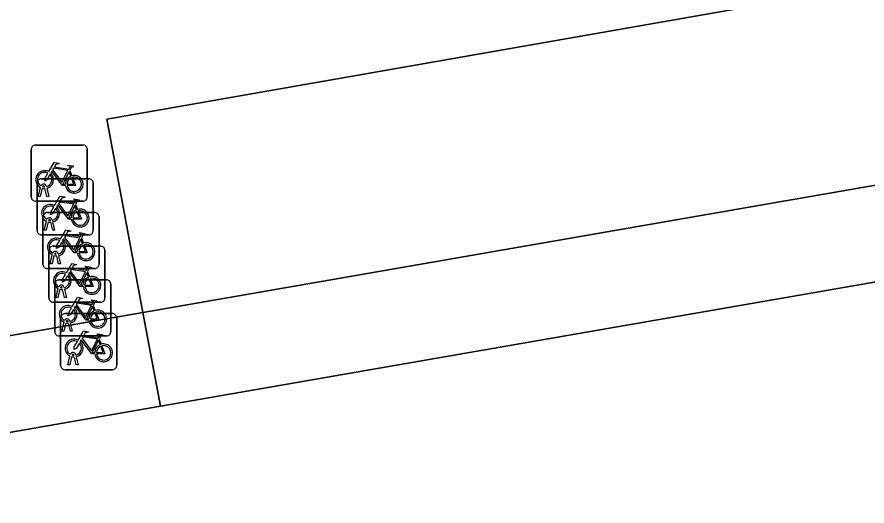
# Model space of a CAD drawing. Extents: x 162879 to 165540, y 384011 to 385181.
# Drawn here: x 164200.45 to 164215.61, y 384887.36 to 384896.08 of the extents above; entities that cross this region are included whole.
import ezdxf

# ---------------------------------------------------------------- set-up
doc = ezdxf.new("R2010")
doc.units = 0
for name, color, linetype in [('IMGEO_Fietsenrek', 7, 'Continuous'), ('IMGEO_Pand', 7, 'Continuous'), ('IMGEO_Parkeervlak_open', 7, 'Continuous'), ('IMGEO_Voetpad_open', 7, 'Continuous')]:
    doc.layers.add(name, color=color, linetype=linetype)

msp = doc.modelspace()

# ---------------------------------------------------------------- linework, layer by layer
at = {"layer": 'IMGEO_Fietsenrek'}
for p, q in [((164200.782, 384893.794), (164201.623, 384893.794)), ((164201.623, 384893.794), (164200.782, 384893.794)), ((164201.707, 384893.719), (164201.707, 384892.878)), ((164201.707, 384892.878), (164201.707, 384893.719)), ((164200.707, 384892.869), (164200.707, 384893.71)), ((164200.707, 384893.71), (164200.707, 384892.869)), ((164201.394, 384893.343), (164201.43, 384893.248)), ((164200.812, 384892.268), (164200.812, 384893.109)), ((164200.812, 384893.109), (164200.812, 384892.268)), ((164200.887, 384893.193), (164201.728, 384893.193)), ((164201.728, 384893.193), (164200.887, 384893.193)), ((164201.812, 384893.118), (164201.812, 384892.277)), ((164201.812, 384892.277), (164201.812, 384893.118)), ((164200.834, 384892.878), (164200.873, 384893.038)), ((164200.903, 384893.026), (164200.868, 384892.878)), ((164200.945, 384893.05), (164200.944, 384893.054)), ((164200.986, 384892.878), (164200.952, 384893.02)), ((164200.976, 384893.061), (164200.977, 384893.054)), ((164200.984, 384893.024), (164201.019, 384892.878)), ((164200.868, 384892.878), (164200.834, 384892.878)), ((164201.019, 384892.878), (164200.986, 384892.878)), ((164201.632, 384892.794), (164200.791, 384892.794)), ((164200.791, 384892.794), (164201.632, 384892.794)), ((164201.499, 384892.742), (164201.535, 384892.647)), ((164200.917, 384891.667), (164200.917, 384892.508)), ((164200.917, 384892.508), (164200.917, 384891.667)), ((164200.992, 384892.592), (164201.833, 384892.592)), ((164201.833, 384892.592), (164200.992, 384892.592)), ((164201.917, 384892.517), (164201.917, 384891.676)), ((164201.917, 384891.676), (164201.917, 384892.517)), ((164200.939, 384892.277), (164200.978, 384892.437)), ((164201.008, 384892.425), (164200.973, 384892.277)), ((164201.05, 384892.449), (164201.049, 384892.453)), ((164201.091, 384892.277), (164201.057, 384892.419)), ((164201.081, 384892.46), (164201.082, 384892.453)), ((164201.089, 384892.423), (164201.124, 384892.277)), ((164200.973, 384892.277), (164200.939, 384892.277)), ((164201.124, 384892.277), (164201.091, 384892.277)), ((164201.737, 384892.193), (164200.896, 384892.193)), ((164200.896, 384892.193), (164201.737, 384892.193)), ((164201.604, 384892.141), (164201.64, 384892.046)), ((164201.022, 384891.067), (164201.022, 384891.908)), ((164201.022, 384891.908), (164201.022, 384891.067)), ((164201.097, 384891.992), (164201.938, 384891.992)), ((164201.938, 384891.992), (164201.097, 384891.992)), ((164202.022, 384891.917), (164202.022, 384891.076)), ((164202.022, 384891.076), (164202.022, 384891.917)), ((164201.044, 384891.676), (164201.083, 384891.836)), ((164201.113, 384891.824), (164201.078, 384891.676)), ((164201.155, 384891.848), (164201.154, 384891.852)), ((164201.196, 384891.676), (164201.162, 384891.818)), ((164201.186, 384891.859), (164201.187, 384891.852)), ((164201.194, 384891.822), (164201.229, 384891.676)), ((164201.842, 384891.592), (164201.001, 384891.592)), ((164201.001, 384891.592), (164201.842, 384891.592)), ((164201.078, 384891.676), (164201.044, 384891.676)), ((164201.229, 384891.676), (164201.196, 384891.676)), ((164201.709, 384891.541), (164201.745, 384891.446)), ((164201.127, 384890.466), (164201.127, 384891.307)), ((164201.127, 384891.307), (164201.127, 384890.466)), ((164201.202, 384891.391), (164202.043, 384891.391)), ((164202.043, 384891.391), (164201.202, 384891.391)), ((164202.127, 384891.316), (164202.127, 384890.475)), ((164202.127, 384890.475), (164202.127, 384891.316)), ((164201.149, 384891.076), (164201.188, 384891.236)), ((164201.218, 384891.224), (164201.183, 384891.076)), ((164201.26, 384891.248), (164201.259, 384891.252)), ((164201.301, 384891.076), (164201.267, 384891.218)), ((164201.291, 384891.259), (164201.292, 384891.252)), ((164201.299, 384891.222), (164201.334, 384891.076)), ((164201.947, 384890.992), (164201.106, 384890.992)), ((164201.106, 384890.992), (164201.947, 384890.992)), ((164201.183, 384891.076), (164201.149, 384891.076)), ((164201.334, 384891.076), (164201.301, 384891.076)), ((164201.814, 384890.94), (164201.85, 384890.845)), ((164201.232, 384889.865), (164201.232, 384890.706)), ((164201.232, 384890.706), (164201.232, 384889.865)), ((164201.307, 384890.79), (164202.148, 384890.79)), ((164202.148, 384890.79), (164201.307, 384890.79)), ((164202.232, 384890.715), (164202.232, 384889.874)), ((164202.232, 384889.874), (164202.232, 384890.715)), ((164201.254, 384890.475), (164201.293, 384890.635)), ((164201.323, 384890.623), (164201.288, 384890.475)), ((164201.365, 384890.647), (164201.364, 384890.651)), ((164201.406, 384890.475), (164201.372, 384890.617)), ((164201.396, 384890.658), (164201.397, 384890.651)), ((164201.404, 384890.621), (164201.439, 384890.475)), ((164202.052, 384890.391), (164201.211, 384890.391)), ((164201.211, 384890.391), (164202.052, 384890.391)), ((164201.288, 384890.475), (164201.254, 384890.475)), ((164201.439, 384890.475), (164201.406, 384890.475)), ((164201.919, 384890.339), (164201.955, 384890.244)), ((164201.359, 384889.874), (164201.398, 384890.034)), ((164201.428, 384890.022), (164201.393, 384889.874)), ((164201.47, 384890.046), (164201.469, 384890.05)), ((164201.511, 384889.874), (164201.477, 384890.016)), ((164201.501, 384890.057), (164201.502, 384890.05)), ((164201.509, 384890.02), (164201.544, 384889.874)), ((164202.157, 384889.79), (164201.316, 384889.79)), ((164201.316, 384889.79), (164202.157, 384889.79)), ((164201.393, 384889.874), (164201.359, 384889.874)), ((164201.544, 384889.874), (164201.511, 384889.874))]:
    msp.add_line(p, q, dxfattribs=at)
for points in [[(164201.02, 384893.32), (164201.115, 384893.484), (164201.201, 384893.47), (164201.203, 384893.461), (164201.147, 384893.45), (164201.12, 384893.405), (164201.376, 384893.364)], [(164201.376, 384893.364), (164201.401, 384893.413), (164201.395, 384893.417), (164201.372, 384893.421), (164201.36, 384893.428), (164201.359, 384893.431), (164201.361, 384893.436), (164201.456, 384893.421), (164201.458, 384893.411), (164201.448, 384893.398), (164201.436, 384893.392), (164201.422, 384893.398), (164201.394, 384893.343)], [(164201.041, 384893.268), (164200.989, 384893.178), (164200.949, 384893.153), (164200.95, 384893.2), (164201.005, 384893.294)], [(164201.316, 384893.076), (164201.266, 384893.076), (164201.075, 384893.327), (164201.056, 384893.295)], [(164201.363, 384893.339), (164201.106, 384893.38), (164201.089, 384893.351), (164201.256, 384893.131), (164201.363, 384893.339)], [(164201.411, 384893.241), (164201.381, 384893.318), (164201.272, 384893.1), (164201.315, 384893.1)], [(164201.345, 384893.1), (164201.465, 384893.099), (164201.421, 384893.213)], [(164201.441, 384893.22), (164201.496, 384893.075), (164201.346, 384893.075)], [(164201.125, 384892.719), (164201.22, 384892.883), (164201.306, 384892.869), (164201.308, 384892.86), (164201.252, 384892.849), (164201.225, 384892.804), (164201.481, 384892.763)], [(164201.481, 384892.763), (164201.506, 384892.812), (164201.5, 384892.816), (164201.477, 384892.82), (164201.465, 384892.827), (164201.464, 384892.83), (164201.466, 384892.835), (164201.561, 384892.82), (164201.563, 384892.81), (164201.553, 384892.797), (164201.541, 384892.791), (164201.527, 384892.797), (164201.499, 384892.742)], [(164201.146, 384892.667), (164201.094, 384892.577), (164201.054, 384892.552), (164201.055, 384892.599), (164201.11, 384892.693)], [(164201.421, 384892.475), (164201.371, 384892.475), (164201.18, 384892.726), (164201.161, 384892.694)], [(164201.468, 384892.738), (164201.211, 384892.779), (164201.194, 384892.75), (164201.361, 384892.53), (164201.468, 384892.738)], [(164201.516, 384892.64), (164201.486, 384892.717), (164201.377, 384892.499), (164201.42, 384892.499)], [(164201.45, 384892.499), (164201.57, 384892.498), (164201.526, 384892.612)], [(164201.546, 384892.619), (164201.601, 384892.474), (164201.451, 384892.474)], [(164201.23, 384892.118), (164201.325, 384892.282), (164201.411, 384892.268), (164201.413, 384892.259), (164201.357, 384892.248), (164201.33, 384892.203), (164201.586, 384892.162)], [(164201.586, 384892.162), (164201.611, 384892.211), (164201.605, 384892.215), (164201.582, 384892.219), (164201.57, 384892.226), (164201.569, 384892.229), (164201.571, 384892.234), (164201.666, 384892.219), (164201.668, 384892.209), (164201.658, 384892.196), (164201.646, 384892.19), (164201.632, 384892.196), (164201.604, 384892.141)], [(164201.251, 384892.066), (164201.199, 384891.976), (164201.159, 384891.951), (164201.16, 384891.998), (164201.215, 384892.092)], [(164201.526, 384891.874), (164201.476, 384891.874), (164201.285, 384892.125), (164201.266, 384892.093)], [(164201.573, 384892.137), (164201.316, 384892.178), (164201.299, 384892.149), (164201.466, 384891.929), (164201.573, 384892.137)], [(164201.621, 384892.039), (164201.591, 384892.116), (164201.482, 384891.898), (164201.525, 384891.898)], [(164201.555, 384891.898), (164201.675, 384891.897), (164201.631, 384892.011)], [(164201.651, 384892.018), (164201.706, 384891.873), (164201.556, 384891.873)], [(164201.335, 384891.518), (164201.43, 384891.682), (164201.516, 384891.668), (164201.518, 384891.659), (164201.462, 384891.648), (164201.435, 384891.603), (164201.691, 384891.562)], [(164201.691, 384891.562), (164201.716, 384891.611), (164201.71, 384891.615), (164201.687, 384891.619), (164201.675, 384891.626), (164201.674, 384891.629), (164201.676, 384891.634), (164201.771, 384891.619), (164201.773, 384891.609), (164201.763, 384891.596), (164201.751, 384891.59), (164201.737, 384891.596), (164201.709, 384891.541)], [(164201.356, 384891.466), (164201.304, 384891.376), (164201.264, 384891.351), (164201.265, 384891.398), (164201.32, 384891.492)], [(164201.631, 384891.274), (164201.581, 384891.274), (164201.39, 384891.525), (164201.371, 384891.493)], [(164201.678, 384891.537), (164201.421, 384891.578), (164201.404, 384891.549), (164201.571, 384891.329), (164201.678, 384891.537)], [(164201.726, 384891.439), (164201.696, 384891.516), (164201.587, 384891.298), (164201.63, 384891.298)], [(164201.66, 384891.298), (164201.78, 384891.297), (164201.736, 384891.411)], [(164201.756, 384891.418), (164201.811, 384891.273), (164201.661, 384891.273)], [(164201.44, 384890.917), (164201.535, 384891.081), (164201.621, 384891.067), (164201.623, 384891.058), (164201.567, 384891.047), (164201.54, 384891.002), (164201.796, 384890.961)], [(164201.796, 384890.961), (164201.821, 384891.01), (164201.815, 384891.014), (164201.792, 384891.018), (164201.78, 384891.025), (164201.779, 384891.028), (164201.781, 384891.033), (164201.876, 384891.018), (164201.878, 384891.008), (164201.868, 384890.995), (164201.856, 384890.989), (164201.842, 384890.995), (164201.814, 384890.94)], [(164201.461, 384890.865), (164201.409, 384890.775), (164201.369, 384890.75), (164201.37, 384890.797), (164201.425, 384890.891)], [(164201.736, 384890.673), (164201.686, 384890.673), (164201.495, 384890.924), (164201.476, 384890.892)], [(164201.783, 384890.936), (164201.526, 384890.977), (164201.509, 384890.948), (164201.676, 384890.728), (164201.783, 384890.936)], [(164201.831, 384890.838), (164201.801, 384890.915), (164201.692, 384890.697), (164201.735, 384890.697)], [(164201.765, 384890.697), (164201.885, 384890.696), (164201.841, 384890.81)], [(164201.861, 384890.817), (164201.916, 384890.672), (164201.766, 384890.672)], [(164201.545, 384890.316), (164201.64, 384890.48), (164201.726, 384890.466), (164201.728, 384890.457), (164201.672, 384890.446), (164201.645, 384890.401), (164201.901, 384890.36)], [(164201.901, 384890.36), (164201.926, 384890.409), (164201.92, 384890.413), (164201.897, 384890.417), (164201.885, 384890.424), (164201.884, 384890.427), (164201.886, 384890.432), (164201.981, 384890.417), (164201.983, 384890.407), (164201.973, 384890.394), (164201.961, 384890.388), (164201.947, 384890.394), (164201.919, 384890.339)], [(164201.566, 384890.264), (164201.514, 384890.174), (164201.474, 384890.149), (164201.475, 384890.196), (164201.53, 384890.29)], [(164201.841, 384890.072), (164201.791, 384890.072), (164201.6, 384890.323), (164201.581, 384890.291)], [(164201.888, 384890.335), (164201.631, 384890.376), (164201.614, 384890.347), (164201.781, 384890.127), (164201.888, 384890.335)], [(164201.936, 384890.237), (164201.906, 384890.314), (164201.797, 384890.096), (164201.84, 384890.096)], [(164201.87, 384890.096), (164201.99, 384890.095), (164201.946, 384890.209)], [(164201.966, 384890.216), (164202.021, 384890.071), (164201.871, 384890.071)]]:
    msp.add_lwpolyline(points, dxfattribs=at)
for centre, radius, start, end in [((164200.785, 384893.716), 0.0779, 92.4484, 184.2845), ((164200.785, 384893.716), 0.0779, 92.4484, 184.2845), ((164201.629, 384893.716), 0.0779, 2.4484, 94.2845), ((164201.629, 384893.716), 0.0779, 2.4484, 94.2845), ((164200.947, 384893.179), 0.159, 62.6766, 242.1369), ((164200.947, 384893.179), 0.129, 63.3192, 238.903), ((164200.947, 384893.179), 0.129, 283.6043, 43.4302), ((164200.947, 384893.179), 0.159, 283.5766, 46.6042), ((164200.89, 384893.115), 0.0779, 92.4484, 184.2845), ((164200.89, 384893.115), 0.0779, 92.4484, 184.2845), ((164201.474, 384893.095), 0.159, 113.3408, 178.3217), ((164201.474, 384893.095), 0.159, 187.0065, 105.7708), ((164201.474, 384893.095), 0.129, 113.923, 177.9556), ((164201.474, 384893.095), 0.129, 188.6715, 104.5883), ((164201.734, 384893.115), 0.0779, 2.4484, 94.2845), ((164201.734, 384893.115), 0.0779, 2.4484, 94.2845), ((164200.927, 384893.05), 0.0499, 12.8025, 158.6934), ((164200.947, 384893.179), 0.159, 253.9967, 271.7867), ((164200.927, 384893.05), 0.0174, 12.8025, 163.4502), ((164200.947, 384893.179), 0.129, 253.415, 269.0204), ((164200.785, 384892.872), 0.0779, 182.4484, 274.2845), ((164200.785, 384892.872), 0.0779, 182.4484, 274.2845), ((164201.629, 384892.872), 0.0779, 272.4484, 4.2845), ((164201.629, 384892.872), 0.0779, 272.4484, 4.2845), ((164201.052, 384892.578), 0.159, 62.6766, 242.1369), ((164201.052, 384892.578), 0.129, 63.3192, 238.903), ((164201.052, 384892.578), 0.129, 283.6043, 43.4302), ((164201.052, 384892.578), 0.159, 283.5766, 46.6042), ((164201.579, 384892.494), 0.159, 187.0065, 105.7708), ((164200.995, 384892.514), 0.0779, 92.4484, 184.2845), ((164200.995, 384892.514), 0.0779, 92.4484, 184.2845), ((164201.579, 384892.494), 0.159, 113.3408, 178.3217), ((164201.579, 384892.494), 0.129, 113.923, 177.9556), ((164201.579, 384892.494), 0.129, 188.6715, 104.5883), ((164201.839, 384892.514), 0.0779, 2.4484, 94.2845), ((164201.839, 384892.514), 0.0779, 2.4484, 94.2845), ((164201.032, 384892.449), 0.0499, 12.8025, 158.6934), ((164201.052, 384892.578), 0.159, 253.9967, 271.7867), ((164201.032, 384892.449), 0.0174, 12.8025, 163.4502), ((164201.052, 384892.578), 0.129, 253.415, 269.0204), ((164200.89, 384892.271), 0.0779, 182.4484, 274.2845), ((164200.89, 384892.271), 0.0779, 182.4484, 274.2845), ((164201.734, 384892.271), 0.0779, 272.4484, 4.2845), ((164201.734, 384892.271), 0.0779, 272.4484, 4.2845), ((164201.157, 384891.977), 0.159, 62.6766, 242.1369), ((164201.157, 384891.977), 0.129, 63.3192, 238.903), ((164201.157, 384891.977), 0.129, 283.6043, 43.4302), ((164201.157, 384891.977), 0.159, 283.5766, 46.6042), ((164201.684, 384891.893), 0.159, 187.0065, 105.7708), ((164201.1, 384891.914), 0.0779, 92.4484, 184.2845), ((164201.1, 384891.914), 0.0779, 92.4484, 184.2845), ((164201.137, 384891.848), 0.0499, 12.8025, 158.6934), ((164201.684, 384891.893), 0.159, 113.3408, 178.3217), ((164201.684, 384891.893), 0.129, 113.923, 177.9556), ((164201.684, 384891.893), 0.129, 188.6715, 104.5883), ((164201.944, 384891.914), 0.0779, 2.4484, 94.2845), ((164201.944, 384891.914), 0.0779, 2.4484, 94.2845), ((164201.157, 384891.977), 0.159, 253.9967, 271.7867), ((164201.137, 384891.848), 0.0174, 12.8025, 163.4502), ((164201.157, 384891.977), 0.129, 253.415, 269.0204), ((164200.995, 384891.67), 0.0779, 182.4484, 274.2845), ((164200.995, 384891.67), 0.0779, 182.4484, 274.2845), ((164201.839, 384891.67), 0.0779, 272.4484, 4.2845), ((164201.839, 384891.67), 0.0779, 272.4484, 4.2845), ((164201.262, 384891.377), 0.159, 62.6766, 242.1369), ((164201.262, 384891.377), 0.129, 63.3192, 238.903), ((164201.262, 384891.377), 0.129, 283.6043, 43.4302), ((164201.262, 384891.377), 0.159, 283.5766, 46.6042), ((164201.789, 384891.293), 0.159, 113.3408, 178.3217), ((164201.789, 384891.293), 0.159, 187.0065, 105.7708), ((164201.205, 384891.313), 0.0779, 92.4484, 184.2845), ((164201.205, 384891.313), 0.0779, 92.4484, 184.2845), ((164201.242, 384891.248), 0.0499, 12.8025, 158.6934), ((164201.789, 384891.293), 0.129, 113.923, 177.9556), ((164201.789, 384891.293), 0.129, 188.6715, 104.5883), ((164202.049, 384891.313), 0.0779, 2.4484, 94.2845), ((164202.049, 384891.313), 0.0779, 2.4484, 94.2845), ((164201.262, 384891.377), 0.159, 253.9967, 271.7867), ((164201.242, 384891.248), 0.0174, 12.8025, 163.4502), ((164201.262, 384891.377), 0.129, 253.415, 269.0204), ((164201.1, 384891.07), 0.0779, 182.4484, 274.2845), ((164201.1, 384891.07), 0.0779, 182.4484, 274.2845), ((164201.944, 384891.07), 0.0779, 272.4484, 4.2845), ((164201.944, 384891.07), 0.0779, 272.4484, 4.2845), ((164201.367, 384890.776), 0.159, 62.6766, 242.1369), ((164201.367, 384890.776), 0.129, 63.3192, 238.903), ((164201.367, 384890.776), 0.129, 283.6043, 43.4302), ((164201.367, 384890.776), 0.159, 283.5766, 46.6042), ((164201.894, 384890.692), 0.159, 113.3408, 178.3217), ((164201.894, 384890.692), 0.159, 187.0065, 105.7708), ((164201.31, 384890.712), 0.0779, 92.4484, 184.2845), ((164201.31, 384890.712), 0.0779, 92.4484, 184.2845), ((164201.347, 384890.647), 0.0499, 12.8025, 158.6934), ((164201.894, 384890.692), 0.129, 113.923, 177.9556), ((164201.894, 384890.692), 0.129, 188.6715, 104.5883), ((164202.154, 384890.712), 0.0779, 2.4484, 94.2845), ((164202.154, 384890.712), 0.0779, 2.4484, 94.2845), ((164201.367, 384890.776), 0.159, 253.9967, 271.7867), ((164201.347, 384890.647), 0.0174, 12.8025, 163.4502), ((164201.367, 384890.776), 0.129, 253.415, 269.0204), ((164201.205, 384890.469), 0.0779, 182.4484, 274.2845), ((164201.205, 384890.469), 0.0779, 182.4484, 274.2845), ((164202.049, 384890.469), 0.0779, 272.4484, 4.2845), ((164202.049, 384890.469), 0.0779, 272.4484, 4.2845), ((164201.472, 384890.175), 0.159, 62.6766, 242.1369), ((164201.472, 384890.175), 0.129, 63.3192, 238.903), ((164201.472, 384890.175), 0.129, 283.6043, 43.4302), ((164201.472, 384890.175), 0.159, 283.5766, 46.6042), ((164201.999, 384890.091), 0.159, 113.3408, 178.3217), ((164201.999, 384890.091), 0.159, 187.0065, 105.7708), ((164201.452, 384890.046), 0.0499, 12.8025, 158.6934), ((164201.999, 384890.091), 0.129, 113.923, 177.9556), ((164201.999, 384890.091), 0.129, 188.6715, 104.5883), ((164201.472, 384890.175), 0.159, 253.9967, 271.7867), ((164201.452, 384890.046), 0.0174, 12.8025, 163.4502), ((164201.472, 384890.175), 0.129, 253.415, 269.0204), ((164201.31, 384889.868), 0.0779, 182.4484, 274.2845), ((164201.31, 384889.868), 0.0779, 182.4484, 274.2845), ((164202.154, 384889.868), 0.0779, 272.4484, 4.2845), ((164202.154, 384889.868), 0.0779, 272.4484, 4.2845)]:
    msp.add_arc(centre, radius, start, end, dxfattribs=at)
at = {"layer": 'IMGEO_Pand'}
msp.add_lwpolyline([(164184.409, 384887.633), (164186.628, 384874.924), (164261.379, 384887.914), (164259.452, 384898.948), (164259.157, 384898.897), (164203.011, 384889.141), (164198.84, 384888.416), (164198.586, 384889.874), (164193.433, 384888.979), (164193.395, 384889.195), (164184.562, 384887.66)], close=True, dxfattribs=at)
at = {"layer": 'IMGEO_Parkeervlak_open'}
msp.add_lwpolyline([(164258.278, 384904.101), (164202.054, 384894.254), (164202.698, 384890.812), (164258.864, 384900.571)], close=True, dxfattribs=at)
at = {"layer": 'IMGEO_Voetpad_open'}
msp.add_lwpolyline([(164259.194, 384906.847), (164258.082, 384906.664), (164257.445, 384906.554), (164255.785, 384906.247), (164253.042, 384905.765), (164253.128, 384905.273), (164244.32, 384903.718), (164244.234, 384904.21), (164243.073, 384904.005), (164243.158, 384903.513), (164217.577, 384899.05), (164217.492, 384899.542), (164216.12, 384899.327), (164216.204, 384898.835), (164201.661, 384896.339), (164201.577, 384896.831), (164198.24, 384896.251), (164197.63, 384896.108), (164198.037, 384893.668), (164198.631, 384890.105), (164202.698, 384890.812), (164202.054, 384894.254), (164258.278, 384904.101)], dxfattribs=at)
for points in [[(164258.864, 384900.571), (164202.698, 384890.812), (164203.011, 384889.141), (164259.157, 384898.897)], [(164198.631, 384890.105), (164198.586, 384889.874), (164198.84, 384888.416), (164203.011, 384889.141), (164202.698, 384890.812)]]:
    msp.add_lwpolyline(points, close=True, dxfattribs=at)

doc.saveas('drawing.dxf')
